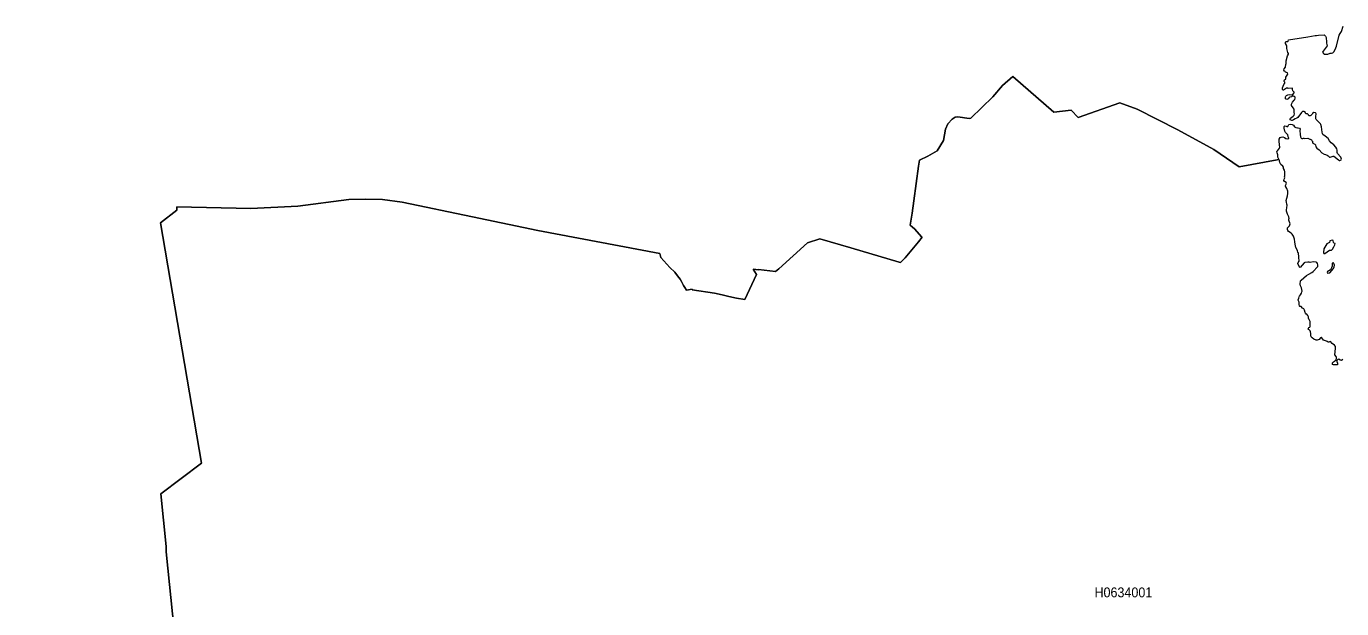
# Model space of a CAD drawing. Extents: x 369010 to 739155, y 6377141 to 6616555.
# Drawn here: x 436436 to 449782, y 6484336 to 6490249 of the extents above; entities that cross this region are included whole.
import ezdxf
from ezdxf.enums import TextEntityAlignment as Align

# ---------------------------------------------------------------- set-up
doc = ezdxf.new("R2010")
doc.units = 0
doc.header["$LTSCALE"] = 40
doc.layers.add('1', color=7, linetype='Continuous', lineweight=13)
doc.layers.add('2', color=7, linetype='Continuous')

msp = doc.modelspace()

# ---------------------------------------------------------------- linework, layer by layer
at = {"layer": '1'}
for points in [[(449277.49, 6489291.63), (449259.78, 6489298.58), (449257.47, 6489303.05), (449258.79, 6489309.17), (449263.26, 6489315.29), (449290.24, 6489336.15), (449300.17, 6489346.41), (449303.48, 6489358.33), (449299.84, 6489375.04), (449301.16, 6489390.43), (449299.01, 6489405.82), (449290.9, 6489421.22), (449273.19, 6489445.88), (449272.03, 6489459.61), (449282.62, 6489477.98), (449300.17, 6489498.18), (449304.97, 6489505.79), (449309.27, 6489518.37), (449308.61, 6489527.64), (449301.16, 6489535.41), (449293.55, 6489537.9), (449279.31, 6489537.9), (449271.04, 6489533.43), (449255.98, 6489528.63), (449248.53, 6489524.16), (449239.92, 6489513.57), (449225.86, 6489505.46), (449212.62, 6489510.42), (449213.28, 6489533.76), (449215.43, 6489539.55), (449221.55, 6489545.01), (449236.95, 6489552.46), (449252.34, 6489555.94), (449275.51, 6489553.95), (449287.09, 6489555.28), (449300.83, 6489571.66), (449300.5, 6489579.6), (449287.09, 6489594.33), (449283.12, 6489605.92), (449281.13, 6489618.99), (449239.76, 6489618), (449235.46, 6489620.32), (449223.54, 6489620.32), (449190.11, 6489599.8), (449187.96, 6489599.8), (449180.84, 6489607.24), (449181.5, 6489623.3), (449186.96, 6489640.68), (449194.08, 6489656.4), (449203.68, 6489671.79), (449203.68, 6489680.07), (449196.89, 6489688.01), (449196.89, 6489696.12), (449202.69, 6489704.39), (449214.6, 6489716.64), (449216.42, 6489730.71), (449234.46, 6489762.16), (449231.48, 6489775.73), (449212.29, 6489784.33), (449206.82, 6489790.46), (449201.36, 6489792.94), (449194.91, 6489801.71), (449197.89, 6489817.1), (449210.96, 6489834.31), (449215.43, 6489864.27), (449218.08, 6489869.07), (449220.06, 6489897.87), (449232.15, 6489949.17), (449241.58, 6489966.55), (449241.74, 6489972.35), (449234.79, 6489982.61), (449223.87, 6490024.31), (449224.2, 6490050.3), (449222.55, 6490056.09), (449212.62, 6490072.48), (449210.13, 6490084.23), (449215.76, 6490093.33), (449234.79, 6490095.81), (449238.77, 6490098.96), (449242.74, 6490112.53), (449437.54, 6490140.99), (449513.83, 6490154.07), (449525.75, 6490153.57), (449547.6, 6490157.38), (449602.71, 6490163.34), (449616.94, 6490148.94), (449624.56, 6490134.37), (449624.06, 6490119.64), (449626.71, 6490102.43), (449626.87, 6490076.94), (449635.81, 6490050.63), (449593.44, 6489997.34), (449588.14, 6489984.43), (449596.09, 6489973.67), (449603.7, 6489966.88), (449641.6, 6489965.89), (449664.28, 6489974.83), (449678.51, 6489974.83), (449692.58, 6489979.13), (449702.18, 6489990.88)], [(449702.18, 6489990.88), (449714.76, 6490012.07), (449728.49, 6490047.48), (449756.13, 6490157.05), (449765.4, 6490175.42), (449778.81, 6490194.29), (449797.51, 6490248.57)], [(437855.24, 6484912.56), (437855.24, 6484968.17), (437800.29, 6485502.91), (438213.22, 6485811.91), (437795.82, 6488254.74), (437964.3, 6488381.52), (437963.47, 6488414.95), (438713.7, 6488397.41), (439190.19, 6488422.9), (439707.72, 6488491.25), (439879.51, 6488494.06), (440049.65, 6488488.6), (440248.92, 6488462.62), (440962.9, 6488312.51), (441625.42, 6488176.96), (442863.88, 6487943.43), (442872.49, 6487900.9), (442966, 6487800.77), (443015.98, 6487751.94), (443042.96, 6487716.03), (443068.94, 6487679.95), (443082.02, 6487658.93), (443092.94, 6487638.08), (443103.04, 6487617.06), (443117.93, 6487595.05), (443132.83, 6487568.07), (443192.57, 6487579.49), (443192.74, 6487572.54), (443417.99, 6487539.44), (443497.43, 6487523.05), (443565.45, 6487506.67), (443641.26, 6487486.97), (443725.99, 6487475.72), (443844, 6487728.77), (443809.08, 6487782.89), (443865.51, 6487777.1), (443865.84, 6487779.09), (443980.04, 6487767), (444038.13, 6487760.72), (444072.06, 6487787.2), (444363.35, 6488049.19), (444485.66, 6488092.39), (444800.45, 6487999.04), (445292.16, 6487853.73), (445306.23, 6487850.58), (445352.07, 6487898.08), (445489.44, 6488061.93), (445525.52, 6488108.6), (445522.37, 6488107.94), (445445.91, 6488191.36), (445426.88, 6488209.56), (445404.7, 6488229.92), (445424.56, 6488350.24), (445441.77, 6488475.03), (445489.27, 6488828.22), (445497.55, 6488889.29), (445582.12, 6488931.66), (445678.44, 6488985.11), (445742.16, 6489090.21), (445761.03, 6489203.74), (445786.52, 6489258.69), (445828.72, 6489306.69), (445860.5, 6489326.05), (445885.65, 6489328.53), (446002.67, 6489311.65), (446018.55, 6489317.28), (446240.99, 6489531.94), (446341.29, 6489647.13), (446445.72, 6489739.15), (446862.13, 6489376.7), (447036.9, 6489397.55), (447108.07, 6489321.75), (447531.1, 6489470.87), (447706.53, 6489407.81), (448119.96, 6489198.12), (448485.89, 6488997.86), (448742.75, 6488821.76), (449128.71, 6488892.76), (449144.43, 6488898.22), (449133.34, 6488919.41), (449132.68, 6488944.4), (449126.39, 6488962.27), (449124.73, 6488977), (449129.53, 6488985.78), (449141.45, 6488996.37), (449152.37, 6489010.44), (449153.2, 6489018.21), (449146.25, 6489079.78), (449149.06, 6489104.11), (449157.5, 6489118.68), (449167.76, 6489124.14), (449183.16, 6489127.28), (449200.7, 6489120.17), (449216.42, 6489110.9), (449231.81, 6489107.42), (449244.39, 6489110.23), (449246.05, 6489113.88), (449240.26, 6489127.61), (449237.94, 6489129.27), (449234.13, 6489146.15)], [(449221.22, 6488383.67), (449226.02, 6488406.68), (449228.01, 6488431.17), (449226.35, 6488443.92), (449220.39, 6488463.11), (449219.4, 6488481.15), (449231.81, 6488526.01), (449235.79, 6488551.66), (449235.46, 6488575.49), (449226.68, 6488600.15), (449214.93, 6488619.35), (449211.95, 6488622), (449212.62, 6488633.91), (449218.74, 6488646.66), (449220.89, 6488655.93), (449219.73, 6488662.05), (449201.36, 6488671.98), (449195.9, 6488681.74), (449197.39, 6488698.13), (449201.69, 6488703.59), (449203.68, 6488710.54), (449202.69, 6488720.8), (449204.67, 6488728.75), (449205, 6488771.78), (449202.69, 6488788.5), (449191.76, 6488804.55), (449193.09, 6488819.28), (449185.31, 6488830.2), (449164.79, 6488845.92), (449154.86, 6488866.78), (449152.04, 6488883.49), (449144.43, 6488898.22), (449128.71, 6488892.76), (448742.75, 6488821.76), (448485.89, 6488997.86), (448119.96, 6489198.12), (447706.53, 6489407.81), (447531.1, 6489470.87), (447108.07, 6489321.75), (447036.9, 6489397.55), (446862.13, 6489376.7), (446445.72, 6489739.15), (446341.29, 6489647.13), (446240.99, 6489531.94), (446018.55, 6489317.28), (446002.67, 6489311.65), (445885.65, 6489328.53), (445860.5, 6489326.05), (445828.72, 6489306.69), (445786.52, 6489258.69), (445761.03, 6489203.74), (445742.16, 6489090.21), (445678.44, 6488985.11), (445582.12, 6488931.66), (445497.55, 6488889.29), (445489.27, 6488828.22), (445441.77, 6488475.03), (445424.56, 6488350.24), (445404.7, 6488229.92), (445426.88, 6488209.56), (445445.91, 6488191.36), (445522.37, 6488107.94), (445525.52, 6488108.6), (445489.44, 6488061.93), (445352.07, 6487898.08), (445306.23, 6487850.58), (445292.16, 6487853.73), (444800.45, 6487999.04), (444485.66, 6488092.39), (444363.35, 6488049.19), (444072.06, 6487787.2), (444038.13, 6487760.72), (443980.04, 6487767), (443865.84, 6487779.09), (443865.51, 6487777.1), (443809.08, 6487782.89), (443844, 6487728.77), (443725.99, 6487475.72), (443641.26, 6487486.97), (443565.45, 6487506.67), (443497.43, 6487523.05), (443417.99, 6487539.44), (443192.74, 6487572.54), (443192.57, 6487579.49), (443132.83, 6487568.07), (443117.93, 6487595.05), (443103.04, 6487617.06), (443092.94, 6487638.08), (443082.02, 6487658.93), (443068.94, 6487679.95), (443042.96, 6487716.03), (443015.98, 6487751.94), (442966, 6487800.77), (442872.49, 6487900.9), (442863.88, 6487943.43), (441625.42, 6488176.96), (440962.9, 6488312.51), (440248.92, 6488462.62), (440049.65, 6488488.6), (439879.51, 6488494.06)], [(449234.13, 6489146.15), (449230.32, 6489153.93), (449213.28, 6489169.32), (449205.17, 6489184.38), (449198.22, 6489215.16), (449198.88, 6489229.56), (449206.16, 6489236.68), (449218.74, 6489236.02), (449224.86, 6489230.89), (449231.48, 6489230.89), (449234.13, 6489232.87), (449246.05, 6489251.74), (449261.44, 6489255.38), (449277.99, 6489253.06), (449291.56, 6489244.13), (449302.82, 6489229.23), (449316.55, 6489220.63), (449331.94, 6489216.82), (449339.72, 6489217.48), (449353.79, 6489212.68), (449358.92, 6489204.9), (449357.27, 6489189.51), (449360.58, 6489150.95), (449364.71, 6489127.94), (449370.84, 6489113.54), (449378.78, 6489108.08), (449386.23, 6489107.75), (449393.84, 6489112.22), (449398.31, 6489112.22), (449406.09, 6489107.75), (449439.52, 6489113.54), (449458.72, 6489102.95), (449463.19, 6489104.11), (449474.77, 6489094.18), (449482.72, 6489083.26), (449486.03, 6489083.92), (449485.04, 6489071.51), (449488.18, 6489063.4), (449509.36, 6489052.47), (449515.16, 6489046.18), (449520.62, 6489024.67), (449529.89, 6489010.27), (449554.88, 6488995.38), (449581.86, 6488965.25), (449602.71, 6488951.19), (449618.1, 6488947.71), (449635.48, 6488940.26), (449644.75, 6488933.81), (449657.33, 6488920.4), (449664.94, 6488919.08), (449694.89, 6488929.67), (449702.51, 6488928.68), (449749.68, 6488891.77), (449760.27, 6488885.15), (449763.08, 6488885.15), (449775.99, 6488891.77), (449779.47, 6488898.22), (449774.34, 6488918.42), (449739.42, 6488956.98), (449736.27, 6488966.91), (449734.28, 6488989.91), (449731.14, 6489005.31), (449721.21, 6489022.68), (449700.52, 6489045.52), (449676.52, 6489065.05), (449656.99, 6489086.24), (449645.08, 6489109.08), (449613.3, 6489131.75), (449592.12, 6489150.95), (449587.98, 6489158.73), (449583.51, 6489174.12), (449577.06, 6489228.07), (449570.6, 6489251.08), (449565.47, 6489258.86), (449523.43, 6489301.23), (449520.62, 6489308.84), (449517.97, 6489332.01), (449521.28, 6489360.48), (449519.29, 6489365.28), (449514.83, 6489369.91), (449500.76, 6489372.72), (449487.19, 6489363.79), (449480.9, 6489357.33), (449469.97, 6489341.94), (449462.86, 6489338.63), (449449.45, 6489338.63), (449445.15, 6489349.06), (449436.54, 6489358.99), (449419.83, 6489361.14), (449414.03, 6489368.26), (449413.21, 6489372.72), (449399.3, 6489383.98), (449385.9, 6489384.31), (449374.98, 6489374.71), (449337.74, 6489324.23), (449327.48, 6489314.3), (449310.76, 6489310.16), (449292.89, 6489297.59), (449280.64, 6489291.63), (449277.49, 6489291.63)], [(439879.51, 6488494.06), (439707.72, 6488491.25), (439190.19, 6488422.9), (438713.7, 6488397.41), (437963.47, 6488414.95), (437964.3, 6488381.52)], [(449567.79, 6487085.62), (449554.38, 6487070.23), (449544.29, 6487064.44), (449534.69, 6487061.46), (449521.28, 6487062.78), (449498.11, 6487073.05), (449481.23, 6487086.78), (449472.79, 6487096.55), (449468.98, 6487105.82), (449468.49, 6487130.48), (449465.18, 6487146.36), (449460.38, 6487157.45), (449451.27, 6487166.72), (449445.81, 6487169.37), (449443, 6487175.33), (449443.66, 6487185.09), (449450.11, 6487190.55), (449458.72, 6487194.36), (449461.2, 6487199.16), (449462.86, 6487237.72), (449460.87, 6487253.11), (449456.07, 6487263.38), (449451.93, 6487268.51), (449446.14, 6487283.9), (449444.32, 6487299.29), (449440.02, 6487314.02), (449428.6, 6487324.61), (449421.81, 6487327.09), (449415.03, 6487334.54), (449411.55, 6487342.32), (449405.43, 6487365.33), (449398.97, 6487379.06), (449384.91, 6487386.18), (449370.51, 6487403.23), (449358.26, 6487402.23), (449353.46, 6487407.36), (449350.65, 6487426.23), (449351.14, 6487441.62), (449349.65, 6487449.4), (449341.54, 6487467.94), (449341.54, 6487472.57), (449348, 6487487.96), (449349.65, 6487503.36), (449352.8, 6487510.31), (449363.72, 6487522.55), (449373.98, 6487537.95), (449379.11, 6487553.34), (449380.11, 6487561.12), (449373.98, 6487591.9), (449364.71, 6487614.91), (449360.91, 6487630.3), (449364.38, 6487663.07), (449369.51, 6487670.52), (449424.96, 6487718.51), (449448.13, 6487733.57), (449478.58, 6487749.3), (449492.32, 6487759.89), (449536.34, 6487805.24), (449538.66, 6487810.04), (449539.49, 6487825.43), (449536.01, 6487840.82), (449528.89, 6487851.08), (449522.61, 6487855.55), (449491.82, 6487856.87), (449460.87, 6487850.75), (449453.26, 6487853.23), (449437.87, 6487853.56), (449407.08, 6487849.43), (449400.63, 6487845.62), (449361.57, 6487801.26), (449355.45, 6487803.25), (449338.4, 6487839.99), (449341.54, 6487849.43), (449351.14, 6487865.15), (449348.66, 6487905.53), (449342.37, 6487948.56), (449337.08, 6487953.36), (449332.61, 6487971.73), (449317.21, 6488002.52), (449308.61, 6488037.11), (449307.28, 6488060.28), (449301.82, 6488089.08), (449291.56, 6488118.7), (449278.98, 6488137.57), (449269.05, 6488149.15), (449243.4, 6488166.03), (449235.12, 6488176.96), (449231.81, 6488186.89), (449233.47, 6488200.79), (449235.79, 6488206.25), (449251.84, 6488221.97), (449259.45, 6488244.32), (449246.71, 6488281.56), (449245.72, 6488291.49), (449247.21, 6488292.15), (449248.53, 6488296.12), (449247.21, 6488313), (449233.14, 6488339.98), (449220.89, 6488372.09), (449221.22, 6488383.67)], [(437964.3, 6488381.52), (437795.82, 6488254.74), (438213.22, 6485811.91), (437800.29, 6485502.91), (437855.24, 6484968.17), (437855.24, 6484912.56), (438001.21, 6483488.4)], [(449793.04, 6486864.51), (449778.64, 6486856.24), (449768.05, 6486857.56), (449751.66, 6486867.82), (449743.88, 6486865.84), (449732.3, 6486854.58), (449731.97, 6486846.97), (449739.08, 6486829.59), (449740.41, 6486815.69), (449739.42, 6486812.87), (449728.49, 6486810.72), (449710.62, 6486812.87), (449699.03, 6486810.06), (449689.93, 6486816.35), (449688.11, 6486823.8), (449688.44, 6486832.73), (449699.03, 6486843), (449709.62, 6486848.46), (449725.35, 6486863.19), (449730.48, 6486877.75), (449729.15, 6486889.17), (449726.01, 6486894.96), (449710.62, 6486912.01), (449720.22, 6486978.38), (449719.55, 6486996.42), (449709.29, 6487009.82), (449685.79, 6487028.86), (449668.91, 6487048.39), (449659.81, 6487046.4), (449651.2, 6487041.93), (449643.09, 6487043.26), (449633.82, 6487048.72), (449628.53, 6487053.52), (449597.91, 6487063.45), (449588.97, 6487070.89), (449578.38, 6487087.78), (449571.93, 6487087.78), (449567.79, 6487085.62)], [(434642.31, 6483388.1), (436541.3, 6482992.21), (437904.72, 6482990.72), (438066.75, 6482989.9), (438180.12, 6483395.88), (438001.21, 6483488.4), (437855.24, 6484912.56)]]:
    msp.add_lwpolyline(points, dxfattribs=at)
for points in [[(449689.93, 6488076.66), (449663.12, 6488069.21), (449656.99, 6488053.49), (449630.02, 6488041.58), (449601.72, 6487988.45), (449598.9, 6487950.55), (449602.05, 6487941.94), (449609.49, 6487941.94), (449657.33, 6487975.54), (449679.34, 6487977.19), (449689.93, 6487985.14), (449700.52, 6488010.46), (449713.76, 6488030.65), (449714.09, 6488043.56), (449703.17, 6488048.36), (449699.36, 6488053.49), (449697.05, 6488075.34)], [(449698.37, 6487846.28), (449684.63, 6487842.14), (449683.97, 6487811.86), (449679.67, 6487796.8), (449666.76, 6487777.6), (449652.86, 6487766.18), (449641.93, 6487761.87), (449634.49, 6487753.93), (449636.47, 6487742.34), (449662.12, 6487744.16), (449698.7, 6487788.85), (449706.31, 6487806.23), (449708.3, 6487823.44), (449706.65, 6487835.03)]]:
    msp.add_lwpolyline(points, close=True, dxfattribs=at)

# ---------------------------------------------------------------- texts
at = {"layer": '2', "width": 0.95}
msp.add_text('H0634001', height=100, dxfattribs=at).set_placement((447566.92, 6484451.53), align=Align.CENTER)

doc.saveas('drawing.dxf')
